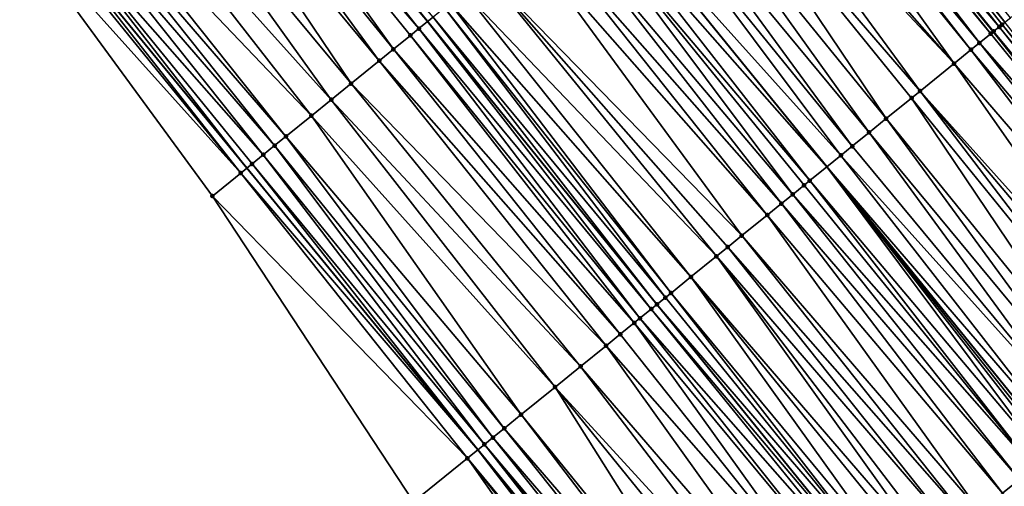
# Model space of a CAD drawing. Header units: feet. Extents: x 2004186 to 2014793, y 836912 to 864902.
# Tile 386 of 656: x 2009441 to 2009495, y 849496 to 849522. Entities that reach past the tile are written whole.
import ezdxf

# ---------------------------------------------------------------- set-up
doc = ezdxf.new("R2010")
doc.units = ezdxf.units.FT
doc.header["$LTSCALE"] = 100
doc.header["$MEASUREMENT"] = 0
for name, color, linetype, lineweight in [('EP_Travel Lane', 5, 'Continuous', 40), ('GPL_Skip Line', 2, 'Continuous', 40), ('Road Shots', 4, 'Continuous', 200), ('Road X-Section', 30, 'Continuous', 13)]:
    doc.layers.add(name, color=color, linetype=linetype, lineweight=lineweight)
doc.layers.add('I-77 SB_MM21-27-Surface-Border', color=7, linetype='Continuous')
doc.layers.add('I-77 SB_MM21-27-Surface-TIN', color=7, linetype='Continuous')

msp = doc.modelspace()

# ---------------------------------------------------------------- linework, layer by layer
at = {"layer": 'EP_Travel Lane'}
for points in [[(2009653.570653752, 849314.7708526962, 427.2550981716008), (2009641.643600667, 849330.8251805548, 427.1741720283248), (2009629.71654116, 849346.8795170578, 427.0964770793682), (2009617.789405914, 849362.9339555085, 427.057262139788), (2009605.73555993, 849379.1144419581, 426.978789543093), (2009593.515224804, 849394.9467096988, 426.9218911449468), (2009581.29495043, 849410.7788987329, 426.834544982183), (2009569.074629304, 849426.6111483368, 426.7706201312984), (2009556.733214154, 849442.5483134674, 426.7072657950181), (2009544.319665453, 849458.2294859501, 426.620325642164), (2009531.906058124, 849473.9107324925, 426.5907803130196), (2009519.49246936, 849489.5919555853, 426.5430914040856), (2009506.95945777, 849505.3575238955, 426.5134743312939), (2009494.322742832, 849520.859742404, 426.4939103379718), (2009481.686038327, 849536.361948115, 426.4823310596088), (2009469.049354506, 849551.8641284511, 426.4866424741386), (2009456.299925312, 849567.449840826, 426.4659434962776)], [(2009612.464021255, 849309.0312690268, 425.8428847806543), (2009600.545613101, 849325.0919899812, 425.746965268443), (2009588.627187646, 849341.1527342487, 425.6597068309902), (2009576.913919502, 849356.9115973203, 425.5840369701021), (2009564.716589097, 849372.7615600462, 425.5217535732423), (2009552.519263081, 849388.611517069, 425.4572486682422), (2009540.321972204, 849404.4614284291, 425.3751283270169), (2009528.305151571, 849420.0393672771, 425.3200238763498), (2009515.872752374, 849435.7057363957, 425.2904167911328), (2009503.440324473, 849451.3721416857, 425.2888823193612), (2009491.00786376, 849467.0385883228, 425.3193587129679), (2009478.717735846, 849482.4448488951, 425.3716191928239), (2009466.033662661, 849497.9084561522, 425.421375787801), (2009453.349644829, 849513.3719959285, 425.5135272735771), (2009440.665684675, 849528.8354653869, 425.6497830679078), (2009428.160131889, 849544.0673714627, 425.7674665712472), (2009415.44010476, 849559.5011520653, 425.9143841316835)]]:
    msp.add_polyline3d(points, dxfattribs=at)
at = {"layer": 'GPL_Skip Line'}
for points in [[(2009622.567615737, 849316.5774326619, 426.2792342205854), (2009610.606079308, 849332.6060230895, 426.2010779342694), (2009598.644469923, 849348.6347112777, 426.1597652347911), (2009586.777156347, 849364.5098796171, 426.0869835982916), (2009574.572270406, 849380.3540102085, 426.0214943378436), (2009562.367391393, 849396.1981318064, 425.9525192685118), (2009550.16252691, 849412.0422345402, 425.8762670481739), (2009538.036241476, 849427.7443722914, 425.8248126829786), (2009525.628363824, 849443.4300716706, 425.7556267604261), (2009513.22042559, 849459.1158476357, 425.7457874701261), (2009500.812463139, 849474.8016542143, 425.759636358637), (2009488.464624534, 849490.3524806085, 425.7944715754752), (2009475.868386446, 849505.8873569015, 425.8448194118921), (2009463.27218178, 849521.4221919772, 425.920936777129), (2009450.676035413, 849536.9569551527, 426.041953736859), (2009438.129472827, 849552.3511062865, 426.1477713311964), (2009425.334444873, 849567.722633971, 426.2439972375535)], [(2009644.191575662, 849307.7655570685, 426.7874621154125), (2009632.225510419, 849323.7908015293, 426.7179334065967), (2009620.259454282, 849339.8160337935, 426.6437997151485), (2009608.293333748, 849355.8413523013, 426.6022281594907), (2009596.31239317, 849371.855296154, 426.5279771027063), (2009584.109052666, 849387.700624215, 426.4642461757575), (2009571.90574215, 849403.5459133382, 426.3854607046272), (2009559.702397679, 849419.3912465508, 426.3237216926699), (2009547.475372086, 849435.218123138, 426.274932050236), (2009535.06121102, 849450.8988307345, 426.197489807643), (2009522.647001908, 849466.5795990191, 426.1670857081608), (2009510.232777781, 849482.2603862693, 426.151381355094), (2009497.79081078, 849497.9189563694, 426.1391293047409), (2009485.189131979, 849513.4494884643, 426.1629463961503), (2009472.587467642, 849528.980002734, 426.197900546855), (2009459.985824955, 849544.5104903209, 426.249524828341), (2009447.348453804, 849560.0116358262, 426.2957450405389)]]:
    msp.add_polyline3d(points, dxfattribs=at)
at = {"layer": 'I-77 SB_MM21-27-Surface-Border', "color": 3, "linetype": 'ByBlock', "lineweight": -2}
msp.add_polyline3d([(2009610.753423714, 849307.7536726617, 425.7722083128), (2009597.986232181, 849323.1804217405, 425.6315663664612), (2009585.859932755, 849339.0859790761, 425.5522402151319), (2009573.33873035, 849354.1575327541, 425.4338491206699), (2009560.501707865, 849369.5145502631, 425.3026679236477), (2009548.298383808, 849385.3598569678, 425.2306592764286), (2009536.095065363, 849401.2051563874, 425.1558753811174), (2009523.798648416, 849416.4710497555, 425.0378205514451), (2009511.698048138, 849432.4001112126, 425.0141899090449), (2009499.440601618, 849448.2050789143, 425.0281467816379), (2009487.340064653, 849464.1340603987, 424.9424650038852), (2009474.959434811, 849479.3963140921, 424.9947889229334), (2009462.513200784, 849495.0526912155, 425.125899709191), (2009451.46485551, 849511.8430467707, 425.3651786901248), (2009439.639938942, 849528.0033729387, 425.5702244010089), (2009426.428132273, 849542.6283062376, 425.6372254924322), (2009412.569145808, 849557.1157668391, 425.6939892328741)], dxfattribs=at)
at = {"layer": 'I-77 SB_MM21-27-Surface-TIN', "color": 128, "linetype": 'ByBlock', "lineweight": -2}
for points in [[(2009450.356612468, 849536.697791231, 426.0343915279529), (2009463.27218178, 849521.4221919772, 425.920936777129), (2009450.676035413, 849536.9569551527, 426.041953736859)], [(2009463.579407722, 849521.6714559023, 425.9296997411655), (2009450.676035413, 849536.9569551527, 426.041953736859), (2009463.27218178, 849521.4221919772, 425.920936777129)], [(2009482.682739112, 849537.1705762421, 426.5230363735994), (2009482.372117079, 849536.9185564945, 426.5143448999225), (2009494.97386023, 849521.3879450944, 426.5400836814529)], [(2009482.682739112, 849537.1705762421, 426.5230363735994), (2009494.97386023, 849521.3879450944, 426.5400836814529), (2009495.284476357, 849521.6399721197, 426.544228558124)], [(2009450.356612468, 849536.697791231, 426.0343915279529), (2009449.735364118, 849536.1937570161, 426.0137096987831), (2009462.802852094, 849521.0414072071, 425.9075501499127)], [(2009450.356612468, 849536.697791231, 426.0343915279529), (2009462.802852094, 849521.0414072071, 425.9075501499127), (2009463.27218178, 849521.4221919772, 425.920936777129)], [(2009481.750856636, 849536.4145371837, 426.4843515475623), (2009481.686038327, 849536.361948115, 426.4823310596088), (2009494.322742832, 849520.859742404, 426.4939103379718)], [(2009482.372117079, 849536.9185564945, 426.5143448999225), (2009481.750856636, 849536.4145371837, 426.4843515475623), (2009494.663226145, 849521.1359401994, 426.5221125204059)], [(2009481.750856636, 849536.4145371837, 426.4843515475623), (2009494.322742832, 849520.859742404, 426.4939103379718), (2009494.352580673, 849520.8839493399, 426.4953726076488)], [(2009481.750856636, 849536.4145371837, 426.4843515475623), (2009494.352580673, 849520.8839493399, 426.4953726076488), (2009494.663226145, 849521.1359401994, 426.5221125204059)], [(2009482.372117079, 849536.9185564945, 426.5143448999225), (2009494.818545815, 849521.2619394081, 426.5331215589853), (2009494.97386023, 849521.3879450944, 426.5400836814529)], [(2009482.372117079, 849536.9185564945, 426.5143448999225), (2009494.663226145, 849521.1359401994, 426.5221125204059), (2009494.818545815, 849521.2619394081, 426.5331215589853)], [(2009449.735364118, 849536.1937570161, 426.0137096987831), (2009448.803479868, 849535.4377201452, 425.9736582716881), (2009461.405026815, 849519.9073505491, 425.848317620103)], [(2009449.735364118, 849536.1937570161, 426.0137096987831), (2009462.336915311, 849520.6633821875, 425.8916379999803), (2009462.802852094, 849521.0414072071, 425.9075501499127)], [(2009449.735364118, 849536.1937570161, 426.0137096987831), (2009461.405026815, 849519.9073505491, 425.848317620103), (2009462.336915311, 849520.6633821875, 425.8916379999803)], [(2009481.440233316, 849536.1625190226, 426.4746689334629), (2009480.819000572, 849535.6584655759, 426.4660024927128), (2009493.576027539, 849520.2538975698, 426.4751433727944)], [(2009481.440233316, 849536.1625190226, 426.4746689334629), (2009494.197265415, 849520.7579446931, 426.4877610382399), (2009481.686038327, 849536.361948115, 426.4823310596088)], [(2009481.440233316, 849536.1625190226, 426.4746689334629), (2009493.576027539, 849520.2538975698, 426.4751433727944), (2009494.197265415, 849520.7579446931, 426.4877610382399)], [(2009494.197265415, 849520.7579446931, 426.4877610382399), (2009494.322742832, 849520.859742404, 426.4939103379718), (2009481.686038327, 849536.361948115, 426.4823310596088)], [(2009448.803479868, 849535.4377201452, 425.9736582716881), (2009447.87159815, 849534.6816801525, 425.9355571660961), (2009460.628458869, 849519.2773170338, 425.8166841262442)], [(2009448.803479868, 849535.4377201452, 425.9736582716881), (2009460.628458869, 849519.2773170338, 425.8166841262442), (2009461.405026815, 849519.9073505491, 425.848317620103)], [(2009480.508378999, 849535.4064452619, 426.4576648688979), (2009478.955251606, 849534.1463677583, 426.4009412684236), (2009492.178211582, 849519.1198294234, 426.423086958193)], [(2009480.819000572, 849535.6584655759, 426.4660024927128), (2009480.508378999, 849535.4064452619, 426.4576648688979), (2009493.110092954, 849519.8758698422, 426.4609227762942)], [(2009480.508378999, 849535.4064452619, 426.4576648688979), (2009492.178211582, 849519.1198294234, 426.423086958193), (2009493.110092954, 849519.8758698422, 426.4609227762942)], [(2009480.819000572, 849535.6584655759, 426.4660024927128), (2009493.110092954, 849519.8758698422, 426.4609227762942), (2009493.576027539, 849520.2538975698, 426.4751433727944)], [(2009447.87159815, 849534.6816801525, 425.9355571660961), (2009446.31847757, 849533.4215942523, 425.8840794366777), (2009459.075327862, 849518.017243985, 425.7571772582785)], [(2009447.87159815, 849534.6816801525, 425.9355571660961), (2009459.075327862, 849518.017243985, 425.7571772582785), (2009460.628458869, 849519.2773170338, 425.8166841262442)], [(2009478.489318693, 849533.7683379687, 426.3880092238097), (2009477.246829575, 849532.7602601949, 426.3524834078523), (2009490.31445962, 849517.6077352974, 426.3557176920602)], [(2009478.955251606, 849534.1463677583, 426.4009412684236), (2009478.489318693, 849533.7683379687, 426.3880092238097), (2009492.178211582, 849519.1198294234, 426.423086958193)], [(2009478.489318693, 849533.7683379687, 426.3880092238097), (2009490.31445962, 849517.6077352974, 426.3557176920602), (2009492.178211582, 849519.1198294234, 426.423086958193)], [(2009446.31847757, 849533.4215942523, 425.8840794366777), (2009444.61005273, 849532.035490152, 425.8334580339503), (2009457.988143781, 849517.135183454, 425.7213933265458)], [(2009446.31847757, 849533.4215942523, 425.8840794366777), (2009457.988143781, 849517.135183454, 425.7213933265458), (2009459.075327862, 849518.017243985, 425.7571772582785)], [(2009477.246829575, 849532.7602601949, 426.3524834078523), (2009475.849014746, 849531.6261906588, 426.3012964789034), (2009488.450703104, 849516.0956467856, 426.2848408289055)], [(2009477.246829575, 849532.7602601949, 426.3524834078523), (2009489.848519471, 849517.2297144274, 426.3372127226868), (2009490.31445962, 849517.6077352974, 426.3557176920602)], [(2009477.246829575, 849532.7602601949, 426.3524834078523), (2009488.450703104, 849516.0956467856, 426.2848408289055), (2009489.848519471, 849517.2297144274, 426.3372127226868)], [(2009444.61005273, 849532.035490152, 425.8334580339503), (2009443.056929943, 849530.7754069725, 425.7802804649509), (2009456.900951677, 849516.2531328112, 425.6794316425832)], [(2009444.61005273, 849532.035490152, 425.8334580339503), (2009456.900951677, 849516.2531328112, 425.6794316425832), (2009457.988143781, 849517.135183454, 425.7213933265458)], [(2009475.849014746, 849531.6261906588, 426.3012964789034), (2009474.76182587, 849530.7441360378, 426.2618201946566), (2009487.518814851, 849515.3396148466, 426.2417072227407)], [(2009475.849014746, 849531.6261906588, 426.3012964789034), (2009487.518814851, 849515.3396148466, 426.2417072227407), (2009488.450703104, 849516.0956467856, 426.2848408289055)], [(2009443.056929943, 849530.7754069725, 425.7802804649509), (2009442.435676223, 849530.2713793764, 425.7554634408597), (2009455.503137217, 849515.1190628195, 425.6285292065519)], [(2009443.056929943, 849530.7754069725, 425.7802804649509), (2009455.503137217, 849515.1190628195, 425.6285292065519), (2009456.900951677, 849516.2531328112, 425.6794316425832)], [(2009474.76182587, 849530.7441360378, 426.2618201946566), (2009473.9852687, 849530.1140892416, 426.2384841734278), (2009486.586936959, 849514.5835701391, 426.2065509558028)], [(2009474.76182587, 849530.7441360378, 426.2618201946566), (2009486.586936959, 849514.5835701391, 426.2065509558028), (2009487.518814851, 849515.3396148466, 426.2417072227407)], [(2009442.435676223, 849530.2713793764, 425.7554634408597), (2009441.81441464, 849529.7673614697, 425.7245929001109), (2009454.881882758, 849514.6150361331, 425.6031440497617)], [(2009442.435676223, 849530.2713793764, 425.7554634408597), (2009454.881882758, 849514.6150361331, 425.6031440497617), (2009455.503137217, 849515.1190628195, 425.6285292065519)], [(2009473.9852687, 849530.1140892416, 426.2384841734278), (2009472.587467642, 849528.980002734, 426.197900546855), (2009485.965689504, 849514.0795348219, 426.1865572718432)], [(2009473.9852687, 849530.1140892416, 426.2384841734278), (2009485.965689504, 849514.0795348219, 426.1865572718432), (2009486.586936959, 849514.5835701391, 426.2065509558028)], [(2009441.81441464, 849529.7673614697, 425.7245929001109), (2009441.037824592, 849529.1373551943, 425.6759409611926), (2009454.260619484, 849514.1110203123, 425.5709702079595)], [(2009441.81441464, 849529.7673614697, 425.7245929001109), (2009454.260619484, 849514.1110203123, 425.5709702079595), (2009454.881882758, 849514.6150361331, 425.6031440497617)], [(2009440.416546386, 849528.6333577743, 425.6322710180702), (2009453.018071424, 849513.1030151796, 425.4900608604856), (2009440.665684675, 849528.8354653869, 425.6497830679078)], [(2009441.037824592, 849529.1373551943, 425.6759409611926), (2009440.665684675, 849528.8354653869, 425.6497830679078), (2009453.349644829, 849513.3719959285, 425.5135272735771)], [(2009453.018071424, 849513.1030151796, 425.4900608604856), (2009453.349644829, 849513.3719959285, 425.5135272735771), (2009440.665684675, 849528.8354653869, 425.6497830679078)], [(2009441.037824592, 849529.1373551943, 425.6759409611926), (2009453.349644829, 849513.3719959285, 425.5135272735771), (2009453.639350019, 849513.60701212, 425.534030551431)], [(2009441.037824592, 849529.1373551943, 425.6759409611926), (2009453.639350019, 849513.60701212, 425.534030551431), (2009454.260619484, 849514.1110203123, 425.5709702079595)], [(2009471.966223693, 849528.4759630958, 426.1806069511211), (2009485.189131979, 849513.4494884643, 426.1629463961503), (2009472.587467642, 849528.980002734, 426.197900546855)], [(2009485.965689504, 849514.0795348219, 426.1865572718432), (2009472.587467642, 849528.980002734, 426.197900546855), (2009485.189131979, 849513.4494884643, 426.1629463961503)], [(2009440.416546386, 849528.6333577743, 425.6322710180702), (2009439.639938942, 849528.0033729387, 425.5702244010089), (2009453.018071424, 849513.1030151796, 425.4900608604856)], [(2009471.966223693, 849528.4759630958, 426.1806069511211), (2009471.344980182, 849527.9719229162, 426.1636516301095), (2009484.257262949, 849512.6934328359, 426.134613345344)], [(2009471.966223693, 849528.4759630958, 426.1806069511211), (2009484.257262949, 849512.6934328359, 426.134613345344), (2009485.189131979, 849513.4494884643, 426.1629463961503)], [(2009439.639938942, 849528.0033729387, 425.5702244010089), (2009451.46485551, 849511.8430467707, 425.3651786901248), (2009453.018071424, 849513.1030151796, 425.4900608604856)], [(2009471.344980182, 849527.9719229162, 426.1636516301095), (2009470.413096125, 849527.215885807, 426.1237492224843), (2009483.325375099, 849511.9374004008, 426.0917897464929)], [(2009471.344980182, 849527.9719229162, 426.1636516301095), (2009483.946637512, 849512.4414172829, 426.1233009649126), (2009484.257262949, 849512.6934328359, 426.134613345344)], [(2009471.344980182, 849527.9719229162, 426.1636516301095), (2009483.325375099, 849511.9374004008, 426.0917897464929), (2009483.946637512, 849512.4414172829, 426.1233009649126)], [(2009470.413096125, 849527.215885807, 426.1237492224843), (2009469.481224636, 849526.459833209, 426.0935233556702), (2009482.704121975, 849511.4333720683, 426.067432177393)], [(2009470.413096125, 849527.215885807, 426.1237492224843), (2009482.704121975, 849511.4333720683, 426.067432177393), (2009483.325375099, 849511.9374004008, 426.0917897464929)], [(2009469.481224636, 849526.459833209, 426.0935233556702), (2009468.704670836, 849525.8297822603, 426.0727817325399), (2009481.927564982, 849510.8033250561, 426.0442304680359)], [(2009469.481224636, 849526.459833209, 426.0935233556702), (2009481.927564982, 849510.8033250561, 426.0442304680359), (2009482.704121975, 849511.4333720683, 426.067432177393)], [(2009468.704670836, 849525.8297822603, 426.0727817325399), (2009466.53030565, 849524.0656575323, 426.0035043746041), (2009480.529756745, 849509.6692473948, 425.9981186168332)], [(2009468.704670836, 849525.8297822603, 426.0727817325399), (2009480.529756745, 849509.6692473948, 425.9981186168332), (2009481.927564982, 849510.8033250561, 426.0442304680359)], [(2009466.53030565, 849524.0656575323, 426.0035043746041), (2009465.287823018, 849523.057571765, 425.9729724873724), (2009479.131945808, 849508.5351730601, 425.9499283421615)], [(2009466.53030565, 849524.0656575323, 426.0035043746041), (2009479.753192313, 849509.039209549, 425.9691901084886), (2009480.529756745, 849509.6692473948, 425.9981186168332)], [(2009466.53030565, 849524.0656575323, 426.0035043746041), (2009479.131945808, 849508.5351730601, 425.9499283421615), (2009479.753192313, 849509.039209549, 425.9691901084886)], [(2009465.287823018, 849523.057571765, 425.9729724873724), (2009464.511278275, 849522.4275096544, 425.9592045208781), (2009477.734139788, 849507.4010926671, 425.9055231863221)], [(2009465.287823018, 849523.057571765, 425.9729724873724), (2009477.734139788, 849507.4010926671, 425.9055231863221), (2009479.131945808, 849508.5351730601, 425.9499283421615)], [(2009464.511278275, 849522.4275096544, 425.9592045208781), (2009464.200657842, 849522.1754879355, 425.9517446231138), (2009476.646967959, 849506.519017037, 425.8791716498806)], [(2009464.511278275, 849522.4275096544, 425.9592045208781), (2009476.646967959, 849506.519017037, 425.8791716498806), (2009477.734139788, 849507.4010926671, 425.9055231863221)], [(2009464.200657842, 849522.1754879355, 425.9517446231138), (2009463.579407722, 849521.6714559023, 425.9296997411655), (2009476.336344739, 849506.2669987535, 425.869565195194)], [(2009464.200657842, 849522.1754879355, 425.9517446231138), (2009476.336344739, 849506.2669987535, 425.869565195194), (2009476.646967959, 849506.519017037, 425.8791716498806)], [(2009462.802852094, 849521.0414072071, 425.9075501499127), (2009475.559770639, 849505.6369728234, 425.83319213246), (2009463.27218178, 849521.4221919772, 425.920936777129)], [(2009463.579407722, 849521.6714559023, 425.9296997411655), (2009463.27218178, 849521.4221919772, 425.920936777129), (2009475.870396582, 849505.8889877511, 425.8448951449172)], [(2009475.559770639, 849505.6369728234, 425.83319213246), (2009475.868386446, 849505.8873569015, 425.8448194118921), (2009463.27218178, 849521.4221919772, 425.920936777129)], [(2009475.870396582, 849505.8889877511, 425.8448951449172), (2009463.27218178, 849521.4221919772, 425.920936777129), (2009475.868386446, 849505.8873569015, 425.8448194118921)], [(2009463.579407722, 849521.6714559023, 425.9296997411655), (2009475.870396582, 849505.8889877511, 425.8448951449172), (2009476.336344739, 849506.2669987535, 425.869565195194)], [(2009494.818545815, 849521.2619394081, 426.5331215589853), (2009494.663226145, 849521.1359401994, 426.5221125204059), (2009507.264967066, 849505.6053315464, 426.5461085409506)], [(2009494.97386023, 849521.3879450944, 426.5400836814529), (2009494.818545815, 849521.2619394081, 426.5331215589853), (2009507.420290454, 849505.7313261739, 426.5599794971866)], [(2009494.818545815, 849521.2619394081, 426.5331215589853), (2009507.264967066, 849505.6053315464, 426.5461085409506), (2009507.420290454, 849505.7313261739, 426.5599794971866)], [(2009462.802852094, 849521.0414072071, 425.9075501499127), (2009462.336915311, 849520.6633821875, 425.8916379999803), (2009474.938530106, 849505.1329289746, 425.8185286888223)], [(2009462.802852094, 849521.0414072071, 425.9075501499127), (2009474.938530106, 849505.1329289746, 425.8185286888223), (2009475.559770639, 849505.6369728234, 425.83319213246)], [(2009494.197265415, 849520.7579446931, 426.4877610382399), (2009493.576027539, 849520.2538975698, 426.4751433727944), (2009506.798996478, 849505.2273481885, 426.504168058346)], [(2009494.197265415, 849520.7579446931, 426.4877610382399), (2009506.798996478, 849505.2273481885, 426.504168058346), (2009494.322742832, 849520.859742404, 426.4939103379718)], [(2009494.352580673, 849520.8839493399, 426.4953726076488), (2009494.322742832, 849520.859742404, 426.4939103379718), (2009506.95945777, 849505.3575238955, 426.5134743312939)], [(2009506.954313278, 849505.3533509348, 426.5129666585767), (2009506.95945777, 849505.3575238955, 426.5134743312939), (2009494.322742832, 849520.859742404, 426.4939103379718)], [(2009506.954313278, 849505.3533509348, 426.5129666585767), (2009494.322742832, 849520.859742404, 426.4939103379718), (2009506.798996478, 849505.2273481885, 426.504168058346)], [(2009494.663226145, 849521.1359401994, 426.5221125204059), (2009494.352580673, 849520.8839493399, 426.4953726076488), (2009507.109638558, 849505.4793432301, 426.5282945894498)], [(2009494.352580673, 849520.8839493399, 426.4953726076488), (2009506.95945777, 849505.3575238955, 426.5134743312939), (2009507.109638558, 849505.4793432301, 426.5282945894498)], [(2009494.663226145, 849521.1359401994, 426.5221125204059), (2009507.109638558, 849505.4793432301, 426.5282945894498), (2009507.264967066, 849505.6053315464, 426.5461085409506)], [(2009462.336915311, 849520.6633821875, 425.8916379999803), (2009461.405026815, 849519.9073505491, 425.848317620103), (2009474.627904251, 849504.880913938, 425.8068938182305)], [(2009462.336915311, 849520.6633821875, 425.8916379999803), (2009474.627904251, 849504.880913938, 425.8068938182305), (2009474.938530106, 849505.1329289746, 425.8185286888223)], [(2009493.576027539, 849520.2538975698, 426.4751433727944), (2009493.110092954, 849519.8758698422, 426.4609227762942), (2009506.022445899, 849504.5972932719, 426.4859062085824)], [(2009493.576027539, 849520.2538975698, 426.4751433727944), (2009506.022445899, 849504.5972932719, 426.4859062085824), (2009506.798996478, 849505.2273481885, 426.504168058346)], [(2009461.405026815, 849519.9073505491, 425.848317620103), (2009460.628458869, 849519.2773170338, 425.8166841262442), (2009473.851337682, 849504.250878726, 425.776319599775)], [(2009461.405026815, 849519.9073505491, 425.848317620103), (2009473.851337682, 849504.250878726, 425.776319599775), (2009474.627904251, 849504.880913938, 425.8068938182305)], [(2009493.110092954, 849519.8758698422, 426.4609227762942), (2009492.178211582, 849519.1198294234, 426.423086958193), (2009505.245886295, 849503.967249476, 426.4606964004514)], [(2009493.110092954, 849519.8758698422, 426.4609227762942), (2009505.245886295, 849503.967249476, 426.4606964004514), (2009506.022445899, 849504.5972932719, 426.4859062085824)], [(2009460.628458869, 849519.2773170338, 425.8166841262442), (2009459.075327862, 849518.017243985, 425.7571772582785), (2009473.074766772, 849503.6208488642, 425.7424029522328)], [(2009460.628458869, 849519.2773170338, 425.8166841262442), (2009473.074766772, 849503.6208488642, 425.7424029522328), (2009473.851337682, 849504.250878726, 425.776319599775)], [(2009492.178211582, 849519.1198294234, 426.423086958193), (2009490.31445962, 849517.6077352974, 426.3557176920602), (2009503.692743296, 849502.7071912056, 426.3919579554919)], [(2009492.178211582, 849519.1198294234, 426.423086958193), (2009503.692743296, 849502.7071912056, 426.3919579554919), (2009505.245886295, 849503.967249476, 426.4606964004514)], [(2009459.075327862, 849518.017243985, 425.7571772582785), (2009457.988143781, 849517.135183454, 425.7213933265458), (2009471.676938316, 849502.4867961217, 425.6807227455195)], [(2009459.075327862, 849518.017243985, 425.7571772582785), (2009471.676938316, 849502.4867961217, 425.6807227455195), (2009473.074766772, 849503.6208488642, 425.7424029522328)], [(2009490.31445962, 849517.6077352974, 426.3557176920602), (2009489.848519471, 849517.2297144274, 426.3372127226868), (2009502.450236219, 849501.6991355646, 426.3426055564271)], [(2009490.31445962, 849517.6077352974, 426.3557176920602), (2009503.226804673, 849502.3291684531, 426.3746298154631), (2009503.692743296, 849502.7071912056, 426.3919579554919)], [(2009490.31445962, 849517.6077352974, 426.3557176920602), (2009502.450236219, 849501.6991355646, 426.3426055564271), (2009503.226804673, 849502.3291684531, 426.3746298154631)], [(2009457.988143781, 849517.135183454, 425.7213933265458), (2009456.900951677, 849516.2531328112, 425.6794316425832), (2009470.279126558, 849501.3527227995, 425.6318998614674)], [(2009457.988143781, 849517.135183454, 425.7213933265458), (2009470.279126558, 849501.3527227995, 425.6318998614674), (2009471.676938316, 849502.4867961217, 425.6807227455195)], [(2009489.848519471, 849517.2297144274, 426.3372127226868), (2009488.450703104, 849516.0956467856, 426.2848408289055), (2009501.052413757, 849500.5650754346, 426.2855432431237)], [(2009489.848519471, 849517.2297144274, 426.3372127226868), (2009501.052413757, 849500.5650754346, 426.2855432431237), (2009502.450236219, 849501.6991355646, 426.3426055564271)], [(2009456.900951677, 849516.2531328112, 425.6794316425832), (2009455.503137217, 849515.1190628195, 425.6285292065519), (2009468.415361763, 849499.8406444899, 425.5546492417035)], [(2009456.900951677, 849516.2531328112, 425.6794316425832), (2009468.415361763, 849499.8406444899, 425.5546492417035), (2009470.279126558, 849501.3527227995, 425.6318998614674)], [(2009488.450703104, 849516.0956467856, 426.2848408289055), (2009487.518814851, 849515.3396148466, 426.2417072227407), (2009500.275838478, 849499.9350509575, 426.2482638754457)], [(2009488.450703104, 849516.0956467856, 426.2848408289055), (2009500.275838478, 849499.9350509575, 426.2482638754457), (2009501.052413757, 849500.5650754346, 426.2855432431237)], [(2009487.518814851, 849515.3396148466, 426.2417072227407), (2009486.586936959, 849514.5835701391, 426.2065509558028), (2009499.343952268, 849499.1790165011, 426.2067047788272)], [(2009487.518814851, 849515.3396148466, 426.2417072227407), (2009499.343952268, 849499.1790165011, 426.2067047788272), (2009500.275838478, 849499.9350509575, 426.2482638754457)], [(2009455.503137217, 849515.1190628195, 425.6285292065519), (2009454.881882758, 849514.6150361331, 425.6031440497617), (2009467.483477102, 849499.0846081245, 425.5142809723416)], [(2009455.503137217, 849515.1190628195, 425.6285292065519), (2009467.483477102, 849499.0846081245, 425.5142809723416), (2009468.415361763, 849499.8406444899, 425.5546492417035)], [(2009454.881882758, 849514.6150361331, 425.6031440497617), (2009454.260619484, 849514.1110203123, 425.5709702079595), (2009466.862212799, 849498.5805935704, 425.4813152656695)], [(2009454.881882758, 849514.6150361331, 425.6031440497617), (2009466.862212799, 849498.5805935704, 425.4813152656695), (2009467.483477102, 849499.0846081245, 425.5142809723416)], [(2009486.586936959, 849514.5835701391, 426.2065509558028), (2009485.965689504, 849514.0795348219, 426.1865572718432), (2009499.343952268, 849499.1790165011, 426.2067047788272)], [(2009454.260619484, 849514.1110203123, 425.5709702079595), (2009453.639350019, 849513.60701212, 425.534030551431), (2009466.396255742, 849498.2025935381, 425.4497916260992)], [(2009454.260619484, 849514.1110203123, 425.5709702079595), (2009466.396255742, 849498.2025935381, 425.4497916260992), (2009466.862212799, 849498.5805935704, 425.4813152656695)], [(2009485.965689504, 849514.0795348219, 426.1865572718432), (2009485.189131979, 849513.4494884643, 426.1629463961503), (2009498.256755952, 849498.296971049, 426.1615010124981)], [(2009485.965689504, 849514.0795348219, 426.1865572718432), (2009498.256755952, 849498.296971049, 426.1615010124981), (2009499.343952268, 849499.1790165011, 426.2067047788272)], [(2009453.018071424, 849513.1030151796, 425.4900608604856), (2009466.033662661, 849497.9084561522, 425.421375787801), (2009453.349644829, 849513.3719959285, 425.5135272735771)], [(2009453.639350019, 849513.60701212, 425.534030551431), (2009453.349644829, 849513.3719959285, 425.5135272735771), (2009466.033662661, 849497.9084561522, 425.421375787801)], [(2009453.639350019, 849513.60701212, 425.534030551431), (2009466.033662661, 849497.9084561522, 425.421375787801), (2009466.396255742, 849498.2025935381, 425.4497916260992)], [(2009484.257262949, 849512.6934328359, 426.134613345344), (2009497.169566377, 849497.4149172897, 426.1214873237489), (2009485.189131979, 849513.4494884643, 426.1629463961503)], [(2009497.635495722, 849497.7929514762, 426.1316720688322), (2009497.79081078, 849497.9189563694, 426.1391293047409), (2009485.189131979, 849513.4494884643, 426.1629463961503)], [(2009498.256755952, 849498.296971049, 426.1615010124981), (2009485.189131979, 849513.4494884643, 426.1629463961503), (2009497.79081078, 849497.9189563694, 426.1391293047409)], [(2009497.635495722, 849497.7929514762, 426.1316720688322), (2009485.189131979, 849513.4494884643, 426.1629463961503), (2009497.480184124, 849497.6669423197, 426.1268782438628)], [(2009497.480184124, 849497.6669423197, 426.1268782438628), (2009485.189131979, 849513.4494884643, 426.1629463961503), (2009497.169566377, 849497.4149172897, 426.1214873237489)], [(2009453.018071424, 849513.1030151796, 425.4900608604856), (2009451.46485551, 849511.8430467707, 425.3651786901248), (2009465.464328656, 849497.4466094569, 425.3767579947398)], [(2009453.018071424, 849513.1030151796, 425.4900608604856), (2009465.464328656, 849497.4466094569, 425.3767579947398), (2009466.033662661, 849497.9084561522, 425.421375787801)], [(2009484.257262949, 849512.6934328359, 426.134613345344), (2009483.946637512, 849512.4414172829, 426.1233009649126), (2009496.548317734, 849496.9108834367, 426.1005800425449)], [(2009484.257262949, 849512.6934328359, 426.134613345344), (2009496.548317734, 849496.9108834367, 426.1005800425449), (2009497.169566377, 849497.4149172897, 426.1214873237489)], [(2009483.946637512, 849512.4414172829, 426.1233009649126), (2009483.325375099, 849511.9374004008, 426.0917897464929), (2009496.548317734, 849496.9108834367, 426.1005800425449)], [(2009451.46485551, 849511.8430467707, 425.3651786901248), (2009462.513200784, 849495.0526912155, 425.125899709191), (2009465.464328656, 849497.4466094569, 425.3767579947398)], [(2009483.325375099, 849511.9374004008, 426.0917897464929), (2009482.704121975, 849511.4333720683, 426.067432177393), (2009495.771738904, 849496.2808633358, 426.0605665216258)], [(2009483.325375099, 849511.9374004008, 426.0917897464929), (2009495.771738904, 849496.2808633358, 426.0605665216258), (2009496.548317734, 849496.9108834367, 426.1005800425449)], [(2009482.704121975, 849511.4333720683, 426.067432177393), (2009481.927564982, 849510.8033250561, 426.0442304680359), (2009494.839853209, 849495.5248282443, 426.0194041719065)], [(2009482.704121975, 849511.4333720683, 426.067432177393), (2009494.839853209, 849495.5248282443, 426.0194041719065), (2009495.771738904, 849496.2808633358, 426.0605665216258)], [(2009481.927564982, 849510.8033250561, 426.0442304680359), (2009480.529756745, 849509.6692473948, 425.9981186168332), (2009493.59734824, 849494.5167700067, 425.9716739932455)], [(2009481.927564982, 849510.8033250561, 426.0442304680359), (2009493.59734824, 849494.5167700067, 425.9716739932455), (2009494.839853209, 849495.5248282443, 426.0194041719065)], [(2009480.529756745, 849509.6692473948, 425.9981186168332), (2009479.753192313, 849509.039209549, 425.9691901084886), (2009492.97609935, 849494.0127364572, 425.9505771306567)], [(2009480.529756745, 849509.6692473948, 425.9981186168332), (2009492.97609935, 849494.0127364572, 425.9505771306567), (2009493.59734824, 849494.5167700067, 425.9716739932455)], [(2009479.753192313, 849509.039209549, 425.9691901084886), (2009479.131945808, 849508.5351730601, 425.9499283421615), (2009492.199535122, 849493.3826983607, 425.9218066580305)], [(2009479.753192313, 849509.039209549, 425.9691901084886), (2009492.199535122, 849493.3826983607, 425.9218066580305), (2009492.97609935, 849494.0127364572, 425.9505771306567)], [(2009479.131945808, 849508.5351730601, 425.9499283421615), (2009477.734139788, 849507.4010926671, 425.9055231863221), (2009490.801722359, 849492.2486262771, 425.8722124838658)], [(2009479.131945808, 849508.5351730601, 425.9499283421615), (2009491.26766413, 849492.6266451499, 425.8919646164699), (2009492.199535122, 849493.3826983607, 425.9218066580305)], [(2009479.131945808, 849508.5351730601, 425.9499283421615), (2009490.801722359, 849492.2486262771, 425.8722124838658), (2009491.26766413, 849492.6266451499, 425.8919646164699)], [(2009477.734139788, 849507.4010926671, 425.9055231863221), (2009476.646967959, 849506.519017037, 425.8791716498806), (2009489.403919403, 849491.1145421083, 425.8301688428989)], [(2009477.734139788, 849507.4010926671, 425.9055231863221), (2009490.335784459, 849491.8706026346, 425.855440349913), (2009490.801722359, 849492.2486262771, 425.8722124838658)], [(2009477.734139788, 849507.4010926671, 425.9055231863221), (2009489.403919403, 849491.1145421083, 425.8301688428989), (2009490.335784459, 849491.8706026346, 425.855440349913)], [(2009476.336344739, 849506.2669987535, 425.869565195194), (2009475.870396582, 849505.8889877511, 425.8448951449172), (2009488.937983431, 849490.7365160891, 425.8148816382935)], [(2009476.646967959, 849506.519017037, 425.8791716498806), (2009476.336344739, 849506.2669987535, 425.869565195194), (2009488.937983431, 849490.7365160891, 425.8148816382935)], [(2009476.646967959, 849506.519017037, 425.8791716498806), (2009488.937983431, 849490.7365160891, 425.8148816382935), (2009489.403919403, 849491.1145421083, 425.8301688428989)], [(2009475.559770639, 849505.6369728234, 425.83319213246), (2009474.938530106, 849505.1329289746, 425.8185286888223), (2009488.161413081, 849490.1064855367, 425.7813978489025)], [(2009475.559770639, 849505.6369728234, 425.83319213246), (2009488.464624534, 849490.3524806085, 425.7944715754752), (2009475.868386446, 849505.8873569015, 425.8448194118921)], [(2009475.559770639, 849505.6369728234, 425.83319213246), (2009488.161413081, 849490.1064855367, 425.7813978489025), (2009488.464624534, 849490.3524806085, 425.7944715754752)], [(2009475.870396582, 849505.8889877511, 425.8448951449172), (2009475.868386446, 849505.8873569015, 425.8448194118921), (2009488.464624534, 849490.3524806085, 425.7944715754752)], [(2009475.870396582, 849505.8889877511, 425.8448951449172), (2009488.464624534, 849490.3524806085, 425.7944715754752), (2009488.937983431, 849490.7365160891, 425.8148816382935)], [(2009474.938530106, 849505.1329289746, 425.8185286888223), (2009474.627904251, 849504.880913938, 425.8068938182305), (2009487.384841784, 849489.4764561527, 425.74718402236)], [(2009474.938530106, 849505.1329289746, 425.8185286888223), (2009487.384841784, 849489.4764561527, 425.74718402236), (2009488.161413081, 849490.1064855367, 425.7813978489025)], [(2009474.627904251, 849504.880913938, 425.8068938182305), (2009473.851337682, 849504.250878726, 425.776319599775), (2009486.297637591, 849488.5944204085, 425.6959151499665)], [(2009474.627904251, 849504.880913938, 425.8068938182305), (2009486.297637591, 849488.5944204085, 425.6959151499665), (2009487.384841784, 849489.4764561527, 425.74718402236)], [(2009473.851337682, 849504.250878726, 425.776319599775), (2009473.074766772, 849503.6208488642, 425.7424029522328), (2009486.297637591, 849488.5944204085, 425.6959151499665)], [(2009473.074766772, 849503.6208488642, 425.7424029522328), (2009471.676938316, 849502.4867961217, 425.6807227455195), (2009484.744498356, 849487.3343574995, 425.6300747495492)], [(2009473.074766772, 849503.6208488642, 425.7424029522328), (2009484.744498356, 849487.3343574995, 425.6300747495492), (2009486.297637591, 849488.5944204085, 425.6959151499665)], [(2009471.676938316, 849502.4867961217, 425.6807227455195), (2009470.279126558, 849501.3527227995, 425.6318998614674), (2009483.812623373, 849486.5783092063, 425.5971604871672)], [(2009471.676938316, 849502.4867961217, 425.6807227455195), (2009483.812623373, 849486.5783092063, 425.5971604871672), (2009484.744498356, 849487.3343574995, 425.6300747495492)], [(2009470.279126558, 849501.3527227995, 425.6318998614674), (2009468.415361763, 849499.8406444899, 425.5546492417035), (2009481.016987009, 849484.3101783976, 425.4896263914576)], [(2009470.279126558, 849501.3527227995, 425.6318998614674), (2009482.880745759, 849485.8222641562, 425.5622199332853), (2009483.812623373, 849486.5783092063, 425.5971604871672)], [(2009470.279126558, 849501.3527227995, 425.6318998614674), (2009481.016987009, 849484.3101783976, 425.4896263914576), (2009482.880745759, 849485.8222641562, 425.5622199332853)], [(2009468.415361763, 849499.8406444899, 425.5546492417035), (2009467.483477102, 849499.0846081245, 425.5142809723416), (2009480.551042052, 849483.9321634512, 425.4674212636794)], [(2009468.415361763, 849499.8406444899, 425.5546492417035), (2009480.551042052, 849483.9321634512, 425.4674212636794), (2009481.016987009, 849484.3101783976, 425.4896263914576)], [(2009466.862212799, 849498.5805935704, 425.4813152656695), (2009466.396255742, 849498.2025935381, 425.4497916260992), (2009479.308528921, 849482.9241152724, 425.4134067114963)], [(2009467.483477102, 849499.0846081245, 425.5142809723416), (2009466.862212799, 849498.5805935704, 425.4813152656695), (2009479.929785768, 849483.4281390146, 425.4406309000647)], [(2009466.862212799, 849498.5805935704, 425.4813152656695), (2009479.308528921, 849482.9241152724, 425.4134067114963), (2009479.929785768, 849483.4281390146, 425.4406309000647)], [(2009467.483477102, 849499.0846081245, 425.5142809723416), (2009479.929785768, 849483.4281390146, 425.4406309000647), (2009480.551042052, 849483.9321634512, 425.4674212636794)], [(2009466.396255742, 849498.2025935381, 425.4497916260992), (2009466.033662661, 849497.9084561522, 425.421375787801), (2009478.717735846, 849482.4448488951, 425.3716191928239)], [(2009466.396255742, 849498.2025935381, 425.4497916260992), (2009478.717735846, 849482.4448488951, 425.3716191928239), (2009478.997893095, 849482.6721125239, 425.3940951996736)], [(2009466.396255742, 849498.2025935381, 425.4497916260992), (2009478.997893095, 849482.6721125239, 425.3940951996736), (2009479.308528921, 849482.9241152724, 425.4134067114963)], [(2009465.464328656, 849497.4466094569, 425.3767579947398), (2009478.221285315, 849482.0421281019, 425.3317907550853), (2009466.033662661, 849497.9084561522, 425.421375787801)], [(2009478.221285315, 849482.0421281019, 425.3317907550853), (2009478.717735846, 849482.4448488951, 425.3716191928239), (2009466.033662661, 849497.9084561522, 425.421375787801)], [(2009465.464328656, 849497.4466094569, 425.3767579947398), (2009462.513200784, 849495.0526912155, 425.125899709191), (2009476.978669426, 849481.0342065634, 425.198655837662)], [(2009465.464328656, 849497.4466094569, 425.3767579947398), (2009477.910637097, 849481.7901406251, 425.3029379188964), (2009478.221285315, 849482.0421281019, 425.3317907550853)], [(2009465.464328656, 849497.4466094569, 425.3767579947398), (2009476.978669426, 849481.0342065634, 425.198655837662), (2009477.910637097, 849481.7901406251, 425.3029379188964)], [(2009495.771738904, 849496.2808633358, 426.0605665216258), (2009494.839853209, 849495.5248282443, 426.0194041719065), (2009507.723959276, 849480.2739749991, 426.0463353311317)]]:
    msp.add_3dface(points, dxfattribs=at)
at = {"layer": 'Road Shots', "lineweight": 100}
for p in [(2009494.818545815, 849521.2619394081, 426.5331215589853), (2009462.802852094, 849521.0414072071, 425.9075501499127), (2009494.197265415, 849520.7579446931, 426.4877610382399), (2009494.352580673, 849520.8839493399, 426.4953726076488), (2009494.663226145, 849521.1359401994, 426.5221125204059), (2009462.336915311, 849520.6633821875, 425.8916379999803), (2009493.576027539, 849520.2538975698, 426.4751433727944), (2009461.405026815, 849519.9073505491, 425.848317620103), (2009493.110092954, 849519.8758698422, 426.4609227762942), (2009460.628458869, 849519.2773170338, 425.8166841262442), (2009492.178211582, 849519.1198294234, 426.423086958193), (2009459.075327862, 849518.017243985, 425.7571772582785), (2009490.31445962, 849517.6077352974, 426.3557176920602), (2009457.988143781, 849517.135183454, 425.7213933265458), (2009489.848519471, 849517.2297144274, 426.3372127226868), (2009456.900951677, 849516.2531328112, 425.6794316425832), (2009488.450703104, 849516.0956467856, 426.2848408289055), (2009487.518814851, 849515.3396148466, 426.2417072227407), (2009455.503137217, 849515.1190628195, 425.6285292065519), (2009454.881882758, 849514.6150361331, 425.6031440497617), (2009486.586936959, 849514.5835701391, 426.2065509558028), (2009454.260619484, 849514.1110203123, 425.5709702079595), (2009485.965689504, 849514.0795348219, 426.1865572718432), (2009453.639350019, 849513.60701212, 425.534030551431), (2009453.018071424, 849513.1030151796, 425.4900608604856), (2009484.257262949, 849512.6934328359, 426.134613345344), (2009483.946637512, 849512.4414172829, 426.1233009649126), (2009451.46485551, 849511.8430467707, 425.3651786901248), (2009483.325375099, 849511.9374004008, 426.0917897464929), (2009482.704121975, 849511.4333720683, 426.067432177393), (2009481.927564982, 849510.8033250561, 426.0442304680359), (2009480.529756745, 849509.6692473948, 425.9981186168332), (2009479.753192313, 849509.039209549, 425.9691901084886), (2009479.131945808, 849508.5351730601, 425.9499283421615), (2009477.734139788, 849507.4010926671, 425.9055231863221), (2009476.336344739, 849506.2669987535, 425.869565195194), (2009476.646967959, 849506.519017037, 425.8791716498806), (2009475.559770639, 849505.6369728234, 425.83319213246), (2009475.870396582, 849505.8889877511, 425.8448951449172), (2009474.938530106, 849505.1329289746, 425.8185286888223), (2009474.627904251, 849504.880913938, 425.8068938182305), (2009473.851337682, 849504.250878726, 425.776319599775), (2009473.074766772, 849503.6208488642, 425.7424029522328), (2009471.676938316, 849502.4867961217, 425.6807227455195), (2009470.279126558, 849501.3527227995, 425.6318998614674), (2009468.415361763, 849499.8406444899, 425.5546492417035), (2009466.862212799, 849498.5805935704, 425.4813152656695), (2009467.483477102, 849499.0846081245, 425.5142809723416), (2009466.396255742, 849498.2025935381, 425.4497916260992), (2009465.464328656, 849497.4466094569, 425.3767579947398)]:
    msp.add_point(p, dxfattribs=at)
at = {"layer": 'Road X-Section', "extrusion": (-0.6300828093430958, 0.7765252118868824, 0.002061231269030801), "elevation": -606452.5835164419, "flags": 128}
msp.add_lwpolyline([(-2095656.985047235, 1675.407766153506), (-2095658.985047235, 1675.53264858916), (-2095659.785047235, 1675.576618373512), (-2095660.585047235, 1675.613558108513), (-2095661.385047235, 1675.645732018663), (-2095662.185047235, 1675.671117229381), (-2095663.985047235, 1675.722019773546), (-2095665.385047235, 1675.76398154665), (-2095666.785047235, 1675.7997655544), (-2095668.785047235, 1675.859272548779), (-2095669.785047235, 1675.890906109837), (-2095670.985047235, 1675.934226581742), (-2095671.585047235, 1675.950138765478), (-2095672.585047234, 1675.972288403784), (-2095673.385047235, 1675.994333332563), (-2095673.785047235, 1676.001793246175), (-2095674.785047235, 1676.015561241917), (-2095676.385047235, 1676.046093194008), (-2095679.185047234, 1676.115370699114), (-2095680.185047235, 1676.136112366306), (-2095681.385047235, 1676.166338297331), (-2095682.585047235, 1676.206240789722), (-2095683.385047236, 1676.223196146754), (-2095684.185047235, 1676.240489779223), (-2095685.985047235, 1676.281073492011), (-2095686.985047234, 1676.304409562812), (-2095688.385047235, 1676.343885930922), (-2095690.185047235, 1676.395072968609), (-2095691.785047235, 1676.430598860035), (-2095692.385047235, 1676.443530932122), (-2095694.385047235, 1676.500254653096), (-2095694.785047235, 1676.508592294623), (-2095695.585047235, 1676.517258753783), (-2095695.985047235, 1676.526941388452), (-2095696.785047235, 1676.556934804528), (-2095697.185047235, 1676.565626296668), (-2095697.585047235, 1676.566840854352), (-2095698.185047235, 1676.565131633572), (-2095698.985047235, 1676.568093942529), (-2095699.985047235, 1676.566676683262), (-2095700.785047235, 1676.569981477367), (-2095701.785047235, 1676.563931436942), (-2095702.385047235, 1676.566269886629), (-2095703.185047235, 1676.574479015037)], dxfattribs=at)
at = {"layer": 'Road X-Section', "extrusion": (-0.6300828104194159, 0.7765252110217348, 0.002061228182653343), "elevation": -606472.586415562, "flags": 128}
msp.add_lwpolyline([(-2095654.984209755, 1675.207845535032), (-2095658.784209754, 1675.458704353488), (-2095659.984209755, 1675.531738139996), (-2095660.584209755, 1675.563261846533), (-2095661.384209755, 1675.596227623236), (-2095662.584209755, 1675.636595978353), (-2095664.984209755, 1675.713846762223), (-2095666.784209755, 1675.762669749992), (-2095668.584209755, 1675.824350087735), (-2095669.584209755, 1675.858266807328), (-2095670.584209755, 1675.888841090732), (-2095670.984209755, 1675.900475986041), (-2095671.784209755, 1675.915139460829), (-2095672.184209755, 1675.926842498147), (-2095672.784209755, 1675.951512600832), (-2095673.184209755, 1675.961119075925), (-2095674.584209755, 1675.987470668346), (-2095676.384209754, 1676.031875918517), (-2095677.184209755, 1676.051137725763), (-2095678.184209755, 1676.080066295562), (-2095679.984209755, 1676.126178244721), (-2095680.984209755, 1676.149380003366), (-2095681.784209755, 1676.173737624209), (-2095682.584209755, 1676.205248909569), (-2095682.984209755, 1676.216561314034), (-2095685.184209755, 1676.268505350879), (-2095685.984209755, 1676.288499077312), (-2095687.184209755, 1676.323655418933), (-2095688.384209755, 1676.366789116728), (-2095690.184209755, 1676.419161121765), (-2095690.784209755, 1676.437666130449), (-2095693.184209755, 1676.505035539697), (-2095694.384209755, 1676.542871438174), (-2095694.984209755, 1676.557092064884), (-2095695.784209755, 1676.569709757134), (-2095695.984209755, 1676.577321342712), (-2095696.384209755, 1676.604061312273), (-2095696.584209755, 1676.61507037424), (-2095696.784209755, 1676.622032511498), (-2095697.184209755, 1676.626177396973), (-2095697.584209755, 1676.629789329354), (-2095698.184209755, 1676.640368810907), (-2095700.184209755, 1676.660090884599), (-2095701.384209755, 1676.668058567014), (-2095702.784209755, 1676.679727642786), (-2095703.584209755, 1676.682961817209)], dxfattribs=at)
at = {"layer": 'Road X-Section', "extrusion": (-0.6300828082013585, 0.776525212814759, 0.002061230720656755), "elevation": -606492.5804341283, "flags": 128}
msp.add_lwpolyline([(-2095654.785939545, 1675.119486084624), (-2095655.985939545, 1675.209115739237), (-2095657.385939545, 1675.323353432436), (-2095658.585939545, 1675.427635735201), (-2095658.985939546, 1675.456488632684), (-2095659.985939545, 1675.518793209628), (-2095660.385939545, 1675.538104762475), (-2095661.185939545, 1675.565329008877), (-2095661.985939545, 1675.592119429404), (-2095662.585939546, 1675.614324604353), (-2095664.985939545, 1675.686918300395), (-2095666.185939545, 1675.721858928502), (-2095667.385939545, 1675.754773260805), (-2095669.385939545, 1675.82061380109), (-2095670.785939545, 1675.871882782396), (-2095671.785939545, 1675.906096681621), (-2095672.785939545, 1675.939580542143), (-2095673.385939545, 1675.954867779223), (-2095674.585939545, 1675.980139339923), (-2095675.185939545, 1675.996911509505), (-2095675.785939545, 1676.01666368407), (-2095676.985939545, 1676.046505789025), (-2095677.985939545, 1676.075276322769), (-2095678.785939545, 1676.096373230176), (-2095680.385939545, 1676.144103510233), (-2095681.585939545, 1676.185265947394), (-2095682.585939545, 1676.225279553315), (-2095683.385939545, 1676.246186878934), (-2095683.785939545, 1676.2515778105), (-2095683.985939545, 1676.256371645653), (-2095684.785939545, 1676.286200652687), (-2095686.185939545, 1676.331404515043), (-2095687.385939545, 1676.372963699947), (-2095688.385939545, 1676.41024314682), (-2095690.185939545, 1676.467305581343), (-2095691.185939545, 1676.49932990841), (-2095691.785939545, 1676.51665808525), (-2095693.785939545, 1676.585396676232), (-2095694.785939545, 1676.610606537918), (-2095695.785939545, 1676.628868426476), (-2095695.985939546, 1676.637667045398), (-2095696.185939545, 1676.652995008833), (-2095696.385939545, 1676.670808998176), (-2095696.585939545, 1676.68467998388), (-2095696.785939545, 1676.691963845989), (-2095696.985939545, 1676.691761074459), (-2095697.385939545, 1676.687545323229), (-2095697.585939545, 1676.68899227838), (-2095697.785939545, 1676.693950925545), (-2095698.185939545, 1676.711592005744), (-2095698.385939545, 1676.722384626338), (-2095698.585939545, 1676.730483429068), (-2095699.185939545, 1676.739974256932), (-2095700.585939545, 1676.75957682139), (-2095701.385939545, 1676.772680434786), (-2095702.985939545, 1676.791859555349), (-2095703.785939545, 1676.800789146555), (-2095704.185939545, 1676.804831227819)], dxfattribs=at)

doc.saveas('drawing.dxf')
